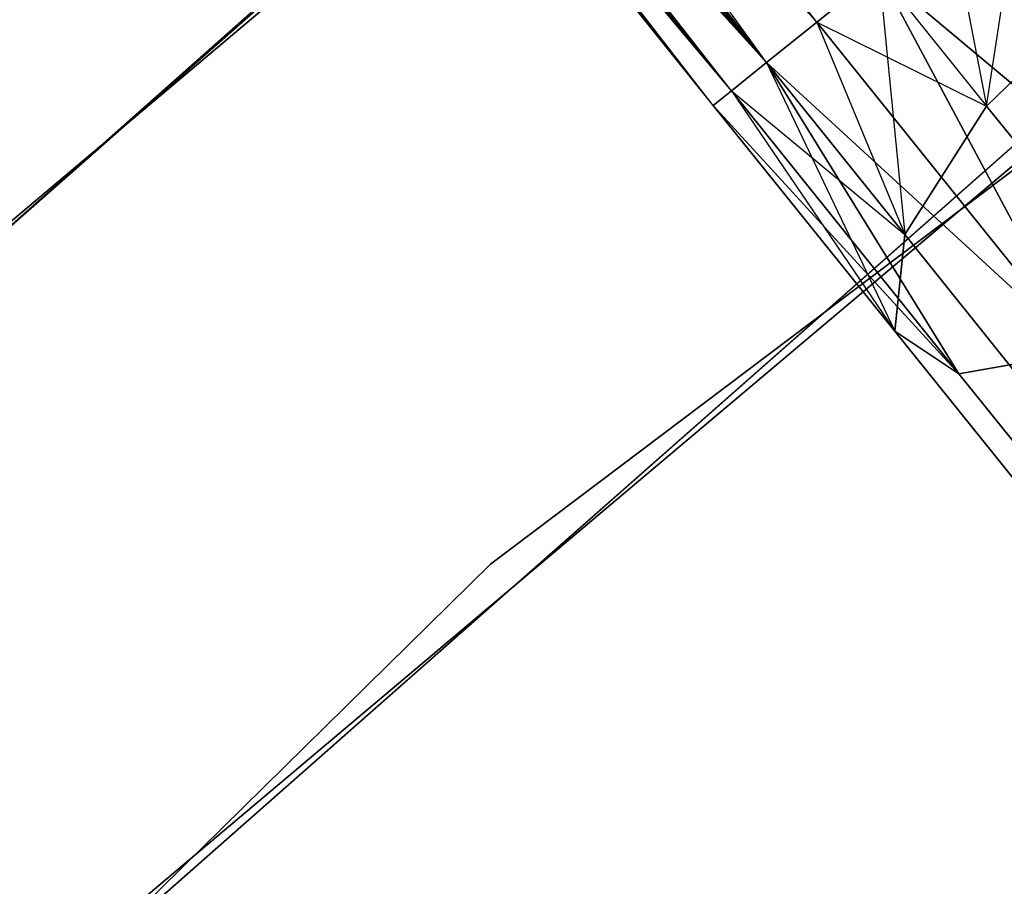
# Model space of a CAD drawing. Extents: x -91 to 91, y -91 to 262.
# Tile 319 of 480: x -41.64 to -39.19, y 46.11 to 48.26. Entities that reach past the tile are written whole.
import ezdxf

# ---------------------------------------------------------------- set-up
doc = ezdxf.new("R2010")
doc.units = 0
doc.header["$LTSCALE"] = 25.4
doc.layers.get('0').update_dxf_attribs({"linetype": 'CONTINUOUS'})

# ---------------------------------------------------------------- blocks, each defined once
blk = doc.blocks.new('ETE0_STL_1')
at = {"color": 0}
for p, q in [((-39.6566, 48.2527, 170.7561), (-44.321, 54.3722, 170.8931)), ((-39.6566, 48.2527, 170.7561), (-44.321, 54.3722, 170.8931)), ((-39.6566, 48.2527, 169.2591), (-44.4757, 54.2479, 169.2591)), ((-39.6566, 48.2527, 169.2591), (-44.4757, 54.2479, 169.2591)), ((-39.7812, 48.1525, 169.4395), (-44.4757, 54.2479, 169.2591)), ((-39.7812, 48.1525, 169.4395), (-44.4757, 54.2479, 169.2591)), ((-39.8685, 48.0823, 170.3622), (-44.6003, 54.1477, 170.5757)), ((-39.7812, 48.1525, 170.5757), (-44.6003, 54.1477, 170.5757)), ((-39.8685, 48.0823, 170.3622), (-44.6003, 54.1477, 170.5757)), ((-39.7812, 48.1525, 170.5757), (-44.6003, 54.1477, 170.5757)), ((-39.6566, 48.2527, 170.7561), (-44.6003, 54.1477, 170.5757)), ((-39.6566, 48.2527, 170.7561), (-44.6003, 54.1477, 170.5757)), ((-39.7812, 48.1525, 169.4395), (-44.6876, 54.0775, 169.653)), ((-39.8685, 48.0823, 169.653), (-44.6876, 54.0775, 169.653)), ((-39.7812, 48.1525, 169.4395), (-44.6876, 54.0775, 169.653)), ((-39.8685, 48.0823, 169.653), (-44.6876, 54.0775, 169.653)), ((-39.9135, 48.0462, 169.8871), (-44.6876, 54.0775, 169.653)), ((-39.9135, 48.0462, 169.8871), (-44.6876, 54.0775, 169.653)), ((-39.9135, 48.0462, 169.8871), (-44.7326, 54.0414, 170.1281)), ((-39.9135, 48.0462, 169.8871), (-44.7326, 54.0414, 170.1281)), ((-39.9135, 48.0462, 170.1281), (-44.7326, 54.0414, 170.1281)), ((-39.9135, 48.0462, 170.1281), (-44.7326, 54.0414, 170.1281)), ((-39.8685, 48.0823, 170.3622), (-44.7326, 54.0414, 170.1281)), ((-39.8685, 48.0823, 170.3622), (-44.7326, 54.0414, 170.1281)), ((-33.9978, 51.7876, 327.5076), (-40.4666, 46.9069, 327.5076)), ((-40.4666, 46.9069, 328.5076), (-33.9978, 51.7876, 328.5076)), ((-33.9978, 51.7876, 327.5076), (-40.4666, 46.9069, 327.5076)), ((-40.4666, 46.9069, 328.5076), (-33.9978, 51.7876, 328.5076)), ((-37.667, 51.1219, 330.5076), (-44.0175, 45.768, 330.5076)), ((-44.0175, 45.768, 321.0076), (-37.667, 51.1219, 321.0076)), ((-37.667, 51.1219, 330.5076), (-44.0175, 45.768, 330.5076)), ((-44.0175, 45.768, 321.0076), (-37.667, 51.1219, 321.0076)), ((-39.7812, 48.1525, 320.5757), (-41.6004, 50.6709, 320.5228)), ((-39.6566, 48.2527, 320.7561), (-41.6004, 50.6709, 320.5228)), ((-39.7812, 48.1525, 320.5757), (-41.6004, 50.6709, 320.5228)), ((-39.6566, 48.2527, 320.7561), (-41.6004, 50.6709, 320.5228)), ((-39.9135, 48.0462, 320.1281), (-41.7755, 50.4546, 320.1334)), ((-39.8685, 48.0823, 320.3622), (-41.7755, 50.4546, 320.1334)), ((-39.9135, 48.0462, 320.1281), (-41.7755, 50.4546, 320.1334)), ((-39.8685, 48.0823, 320.3622), (-41.7755, 50.4546, 320.1334)), ((-39.7812, 48.1525, 320.5757), (-41.7755, 50.4546, 320.1334)), ((-39.7812, 48.1525, 320.5757), (-41.7755, 50.4546, 320.1334)), ((-39.6566, 48.2527, 319.2591), (-41.6017, 50.4173, 319.2211)), ((-39.6566, 48.2527, 319.2591), (-41.6017, 50.4173, 319.2211)), ((-39.7812, 48.1525, 319.4395), (-41.6017, 50.4173, 319.2211)), ((-39.7812, 48.1525, 319.4395), (-41.6017, 50.4173, 319.2211)), ((-39.9135, 48.0462, 320.1281), (-41.7759, 50.3631, 319.6635)), ((-39.9135, 48.0462, 319.8871), (-41.7759, 50.3631, 319.6635)), ((-39.7812, 48.1525, 319.4395), (-41.7759, 50.3631, 319.6635)), ((-39.7812, 48.1525, 319.4395), (-41.7759, 50.3631, 319.6635)), ((-39.8685, 48.0823, 319.653), (-41.7759, 50.3631, 319.6635)), ((-39.9135, 48.0462, 319.8871), (-41.7759, 50.3631, 319.6635)), ((-39.8685, 48.0823, 319.653), (-41.7759, 50.3631, 319.6635)), ((-39.9135, 48.0462, 320.1281), (-41.7759, 50.3631, 319.6635)), ((-45.0112, 44.7911, 159.5), (-38.7797, 50.283, 159.5)), ((-38.7797, 50.283, 169), (-45.0112, 44.7911, 169)), ((-45.0112, 44.7911, 159.5), (-38.7797, 50.283, 159.5)), ((-38.7797, 50.283, 169), (-45.0112, 44.7911, 169)), ((-38.9328, 50.1646, 158.5), (-45.1475, 44.6537, 158.5)), ((-45.1475, 44.6537, 159.5), (-38.9328, 50.1646, 159.5)), ((-38.9328, 50.1646, 158.5), (-45.1475, 44.6537, 158.5)), ((-45.1475, 44.6537, 159.5), (-38.9328, 50.1646, 159.5)), ((-42.9777, 44.6868, 330.5076), (-36.7773, 49.9143, 330.5076)), ((-36.7773, 49.9143, 321.0076), (-42.9777, 44.6868, 321.0076)), ((-36.7773, 49.9143, 321.0076), (-42.9777, 44.6868, 321.0076)), ((-42.9777, 44.6868, 330.5076), (-36.7773, 49.9143, 330.5076)), ((-37.8636, 49.0953, 159.5), (-43.9479, 43.733, 159.5)), ((-43.9479, 43.733, 169), (-37.8636, 49.0953, 169)), ((-43.9479, 43.733, 169), (-37.8636, 49.0953, 169)), ((-37.8636, 49.0953, 159.5), (-43.9479, 43.733, 159.5)), ((-39.2348, 48.0445, 320.9779), (-39.1398, 48.6681, 321.0076)), ((-39.2348, 48.0445, 320.9779), (-39.1398, 48.6681, 321.0076)), ((-39.3263, 48.5182, 320.9785), (-39.2348, 48.0445, 320.9779)), ((-39.3263, 48.5182, 320.9785), (-39.2348, 48.0445, 320.9779)), ((-39.3263, 48.5182, 169.0367), (-39.2348, 48.0445, 169.0373)), ((-39.3263, 48.5182, 169.0367), (-39.2348, 48.0445, 169.0373)), ((-39.6566, 48.2527, 319.2591), (-39.502, 48.3769, 319.1222)), ((-39.502, 48.3769, 320.8931), (-39.6566, 48.2527, 320.7561)), ((-39.6566, 48.2527, 319.2591), (-39.502, 48.3769, 319.1222)), ((-39.502, 48.3769, 320.8931), (-39.6566, 48.2527, 320.7561)), ((-39.502, 48.3769, 169.1222), (-39.6566, 48.2527, 169.2591)), ((-39.6566, 48.2527, 170.7561), (-39.502, 48.3769, 170.8931)), ((-39.6566, 48.2527, 170.7561), (-39.502, 48.3769, 170.8931)), ((-39.502, 48.3769, 169.1222), (-39.6566, 48.2527, 169.2591)), ((-38.614, 47.632, 319.2628), (-39.502, 48.3769, 319.1222)), ((-38.614, 47.632, 319.2628), (-39.502, 48.3769, 319.1222)), ((-38.9977, 47.4328, 319.4683), (-39.502, 48.3769, 319.1222)), ((-38.9977, 47.4328, 319.4683), (-39.502, 48.3769, 319.1222)), ((-39.502, 48.3769, 320.8931), (-39.2348, 48.0445, 320.9779)), ((-39.502, 48.3769, 320.8931), (-39.2348, 48.0445, 320.9779)), ((-39.502, 48.3769, 320.8931), (-39.4379, 47.7254, 320.6847)), ((-39.502, 48.3769, 320.8931), (-39.4379, 47.7254, 320.6847)), ((-39.502, 48.3769, 170.8931), (-38.614, 47.632, 170.7524)), ((-39.502, 48.3769, 170.8931), (-38.614, 47.632, 170.7524)), ((-39.502, 48.3769, 170.8931), (-38.9977, 47.4328, 170.5469)), ((-39.502, 48.3769, 170.8931), (-38.9977, 47.4328, 170.5469)), ((-39.502, 48.3769, 169.1222), (-39.2348, 48.0445, 169.0373)), ((-39.502, 48.3769, 169.1222), (-39.2348, 48.0445, 169.0373)), ((-39.2348, 48.0445, 320.9779), (-38.9, 48.3698, 321.0837)), ((-39.2348, 48.0445, 320.9779), (-38.9, 48.3698, 321.0837)), ((-39.2348, 48.0445, 169.0373), (-38.9, 48.3698, 168.9315)), ((-39.2348, 48.0445, 169.0373), (-38.9, 48.3698, 168.9315)), ((-39.7812, 48.1525, 319.4395), (-39.6566, 48.2527, 319.2591)), ((-39.6566, 48.2527, 320.7561), (-39.7812, 48.1525, 320.5757)), ((-39.7812, 48.1525, 319.4395), (-39.6566, 48.2527, 319.2591)), ((-39.6566, 48.2527, 320.7561), (-39.7812, 48.1525, 320.5757)), ((-39.6566, 48.2527, 169.2591), (-39.7812, 48.1525, 169.4395)), ((-39.7812, 48.1525, 170.5757), (-39.6566, 48.2527, 170.7561)), ((-39.7812, 48.1525, 170.5757), (-39.6566, 48.2527, 170.7561)), ((-39.6566, 48.2527, 169.2591), (-39.7812, 48.1525, 169.4395)), ((-38.9977, 47.4328, 319.4683), (-39.6566, 48.2527, 319.2591)), ((-38.9977, 47.4328, 319.4683), (-39.6566, 48.2527, 319.2591)), ((-39.6566, 48.2527, 320.7561), (-39.4379, 47.7254, 320.6847)), ((-39.6566, 48.2527, 320.7561), (-39.4379, 47.7254, 320.6847)), ((-39.6566, 48.2527, 170.7561), (-38.9977, 47.4328, 170.5469)), ((-39.6566, 48.2527, 170.7561), (-38.9977, 47.4328, 170.5469)), ((-39.6566, 48.2527, 169.2591), (-39.4379, 47.7254, 169.3306)), ((-39.6566, 48.2527, 169.2591), (-39.4379, 47.7254, 169.3306)), ((-39.6566, 48.2527, 169.2591), (-39.2348, 48.0445, 169.0373)), ((-39.6566, 48.2527, 169.2591), (-39.2348, 48.0445, 169.0373)), ((-39.8685, 48.0823, 319.653), (-39.7812, 48.1525, 319.4395)), ((-39.7812, 48.1525, 320.5757), (-39.8685, 48.0823, 320.3622)), ((-39.8685, 48.0823, 319.653), (-39.7812, 48.1525, 319.4395)), ((-39.7812, 48.1525, 320.5757), (-39.8685, 48.0823, 320.3622)), ((-39.7812, 48.1525, 169.4395), (-39.8685, 48.0823, 169.653)), ((-39.8685, 48.0823, 170.3622), (-39.7812, 48.1525, 170.5757)), ((-39.8685, 48.0823, 170.3622), (-39.7812, 48.1525, 170.5757)), ((-39.7812, 48.1525, 169.4395), (-39.8685, 48.0823, 169.653)), ((-38.9977, 47.4328, 319.4683), (-39.7812, 48.1525, 319.4395)), ((-38.9977, 47.4328, 319.4683), (-39.7812, 48.1525, 319.4395)), ((-39.304, 47.38, 319.8322), (-39.7812, 48.1525, 319.4395)), ((-39.304, 47.38, 319.8322), (-39.7812, 48.1525, 319.4395)), ((-39.4379, 47.7254, 320.6847), (-39.7812, 48.1525, 320.5757)), ((-39.7812, 48.1525, 320.5757), (-39.4629, 47.4856, 320.2712)), ((-39.7812, 48.1525, 320.5757), (-39.4629, 47.4856, 320.2712)), ((-39.4379, 47.7254, 320.6847), (-39.7812, 48.1525, 320.5757)), ((-39.7812, 48.1525, 170.5757), (-38.9977, 47.4328, 170.5469)), ((-39.7812, 48.1525, 170.5757), (-38.9977, 47.4328, 170.5469)), ((-39.7812, 48.1525, 170.5757), (-39.304, 47.38, 170.183)), ((-39.7812, 48.1525, 170.5757), (-39.304, 47.38, 170.183)), ((-39.7812, 48.1525, 169.4395), (-39.4379, 47.7254, 169.3306)), ((-39.7812, 48.1525, 169.4395), (-39.4379, 47.7254, 169.3306)), ((-39.9135, 48.0462, 319.8871), (-39.8685, 48.0823, 319.653)), ((-39.8685, 48.0823, 320.3622), (-39.9135, 48.0462, 320.1281)), ((-39.9135, 48.0462, 319.8871), (-39.8685, 48.0823, 319.653)), ((-39.8685, 48.0823, 320.3622), (-39.9135, 48.0462, 320.1281)), ((-39.8685, 48.0823, 169.653), (-39.9135, 48.0462, 169.8871)), ((-39.9135, 48.0462, 170.1281), (-39.8685, 48.0823, 170.3622)), ((-39.9135, 48.0462, 170.1281), (-39.8685, 48.0823, 170.3622)), ((-39.8685, 48.0823, 169.653), (-39.9135, 48.0462, 169.8871)), ((-39.304, 47.38, 319.8322), (-39.8685, 48.0823, 319.653)), ((-39.304, 47.38, 319.8322), (-39.8685, 48.0823, 319.653)), ((-39.8685, 48.0823, 320.3622), (-39.4629, 47.4856, 320.2712)), ((-39.8685, 48.0823, 320.3622), (-39.4629, 47.4856, 320.2712)), ((-39.8685, 48.0823, 170.3622), (-39.304, 47.38, 170.183)), ((-39.8685, 48.0823, 170.3622), (-39.304, 47.38, 170.183)), ((-39.8685, 48.0823, 169.653), (-39.4629, 47.4856, 169.744)), ((-39.8685, 48.0823, 169.653), (-39.4629, 47.4856, 169.744)), ((-39.8685, 48.0823, 169.653), (-39.4379, 47.7254, 169.3306)), ((-39.8685, 48.0823, 169.653), (-39.4379, 47.7254, 169.3306)), ((-39.304, 47.38, 319.8322), (-39.9135, 48.0462, 319.8871)), ((-39.304, 47.38, 319.8322), (-39.9135, 48.0462, 319.8871)), ((-39.4629, 47.4856, 320.2712), (-39.9135, 48.0462, 319.8871)), ((-39.4629, 47.4856, 320.2712), (-39.9135, 48.0462, 320.1281)), ((-39.4629, 47.4856, 320.2712), (-39.9135, 48.0462, 319.8871)), ((-39.4629, 47.4856, 320.2712), (-39.9135, 48.0462, 320.1281)), ((-39.9135, 48.0462, 169.8871), (-39.4629, 47.4856, 169.744)), ((-39.9135, 48.0462, 170.1281), (-39.4629, 47.4856, 169.744)), ((-39.9135, 48.0462, 170.1281), (-39.304, 47.38, 170.183)), ((-39.9135, 48.0462, 170.1281), (-39.304, 47.38, 170.183)), ((-39.9135, 48.0462, 170.1281), (-39.4629, 47.4856, 169.744)), ((-39.9135, 48.0462, 169.8871), (-39.4629, 47.4856, 169.744)), ((-39.2348, 48.0445, 320.9779), (-39.4379, 47.7254, 320.6847)), ((-39.2348, 48.0445, 320.9779), (-39.4379, 47.7254, 320.6847)), ((-39.4379, 47.7254, 169.3306), (-39.2348, 48.0445, 169.0373)), ((-39.4379, 47.7254, 169.3306), (-39.2348, 48.0445, 169.0373)), ((-39.0082, 47.7627, 321.2195), (-39.2348, 48.0445, 320.9779)), ((-39.0082, 47.7627, 321.2195), (-39.2348, 48.0445, 320.9779)), ((-39.2348, 48.0445, 169.0373), (-39.0082, 47.7627, 168.7957)), ((-39.2348, 48.0445, 169.0373), (-39.0082, 47.7627, 168.7957)), ((-39.4629, 47.4856, 320.2712), (-39.4379, 47.7254, 320.6847)), ((-39.4629, 47.4856, 320.2712), (-39.4379, 47.7254, 320.6847)), ((-39.4379, 47.7254, 169.3306), (-39.4629, 47.4856, 169.744)), ((-39.4379, 47.7254, 169.3306), (-39.4629, 47.4856, 169.744)), ((-39.1469, 47.3633, 320.9951), (-39.4379, 47.7254, 320.6847)), ((-39.1469, 47.3633, 320.9951), (-39.4379, 47.7254, 320.6847)), ((-39.4379, 47.7254, 169.3306), (-39.1469, 47.3633, 169.0201)), ((-39.4379, 47.7254, 169.3306), (-39.1469, 47.3633, 169.0201)), ((-39.304, 47.38, 319.8322), (-39.4629, 47.4856, 320.2712)), ((-39.0809, 47.0103, 320.6786), (-39.4629, 47.4856, 320.2712)), ((-39.304, 47.38, 319.8322), (-39.4629, 47.4856, 320.2712)), ((-39.0809, 47.0103, 320.6786), (-39.4629, 47.4856, 320.2712)), ((-39.4629, 47.4856, 169.744), (-39.304, 47.38, 170.183)), ((-39.4629, 47.4856, 169.744), (-39.304, 47.38, 170.183)), ((-39.4629, 47.4856, 169.744), (-39.0809, 47.0103, 169.3366)), ((-39.4629, 47.4856, 169.744), (-39.0809, 47.0103, 169.3366)), ((-38.9977, 47.4328, 319.4683), (-39.304, 47.38, 319.8322)), ((-38.9977, 47.4328, 319.4683), (-39.304, 47.38, 319.8322)), ((-39.304, 47.38, 170.183), (-38.9977, 47.4328, 170.5469)), ((-39.304, 47.38, 170.183), (-38.9977, 47.4328, 170.5469)), ((-38.8254, 46.7846, 320.3427), (-39.304, 47.38, 319.8322)), ((-38.8254, 46.7846, 320.3427), (-39.304, 47.38, 319.8322)), ((-39.304, 47.38, 170.183), (-38.8254, 46.7846, 169.6726)), ((-39.304, 47.38, 170.183), (-38.8254, 46.7846, 169.6726)), ((-40.4666, 46.9069, 327.5076), (-46.243, 41.2237, 327.5076)), ((-46.243, 41.2237, 328.5076), (-40.4666, 46.9069, 328.5076)), ((-40.4666, 46.9069, 327.5076), (-46.243, 41.2237, 327.5076)), ((-46.243, 41.2237, 328.5076), (-40.4666, 46.9069, 328.5076)), ((-40.4666, 46.9069, 327.5076), (-40.4666, 46.9069, 328.5076)), ((-40.4666, 46.9069, 327.5076), (-40.4666, 46.9069, 328.5076))]:
    blk.add_line(p, q, dxfattribs=at)

msp = doc.modelspace()

# ---------------------------------------------------------------- block references
at = {"color": 253}
msp.add_blockref('ETE0_STL_1', (0, 0), dxfattribs=at)

doc.saveas('drawing.dxf')
